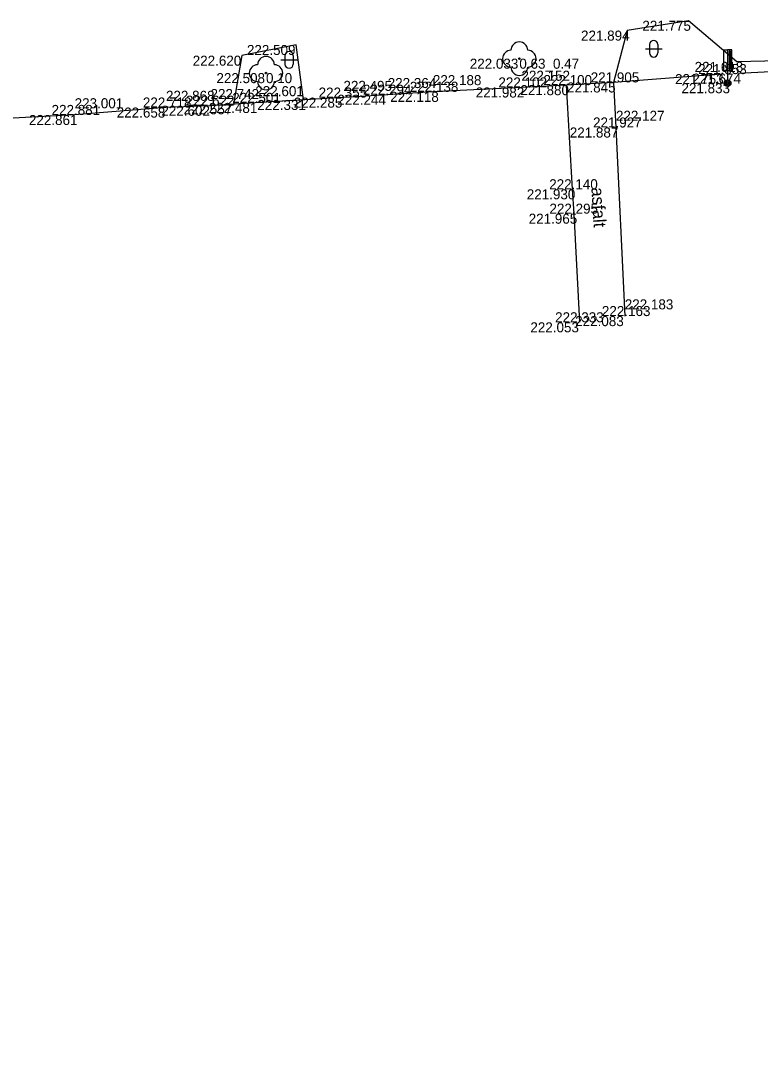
# Model space of a CAD drawing. Extents: x -599516 to -599132, y -1163668 to -1163119.
# Drawn here: x -599318.2 to -599296.11, y -1163464.54 to -1163433.77 of the extents above; entities that cross this region are included whole.
import ezdxf

# ---------------------------------------------------------------- set-up
doc = ezdxf.new("R2010")
doc.units = 0
for name, color, linetype in [('Bod-oznac1', 7, 'Continuous'), ('Bod-oznac2', 7, 'Continuous'), ('Bod-oznac3', 7, 'Continuous'), ('Bod-vyska1', 7, 'Continuous'), ('Bod-vyska2', 7, 'Continuous'), ('Bod-vyska3', 7, 'Continuous'), ('Z_cela-hrobu-dolni-linie', 7, 'Continuous'), ('Z_cela-hrobu-horni-linie', 7, 'Continuous'), ('Z_chodnik', 7, 'Continuous'), ('Z_komunikace', 7, 'Continuous'), ('Z_kultury-znacky', 7, 'Continuous'), ('Z_nove-stromy-prumer-kmene', 7, 'Continuous'), ('Z_obvod-kmene-spodek-ve-vysce1_2m', 7, 'Continuous'), ('Z_popis-budov-povrchu', 7, 'Continuous'), ('Z_stromy-kere', 7, 'Continuous'), ('Z_stromy-nove-vysazene', 7, 'Continuous'), ('Z_znacky-ostatni-orientacni-sloupek', 7, 'Continuous')]:
    doc.layers.add(name, color=color, linetype=linetype)

msp = doc.modelspace()

# ---------------------------------------------------------------- linework, layer by layer
at = {"layer": 'Bod-oznac1'}
for p, q in [((-599298.256, -1163433.778), (-599298.256, -1163433.778)), ((-599300.09, -1163434.072), (-599300.09, -1163434.072)), ((-599309.977, -1163434.502), (-599309.977, -1163434.502)), ((-599311.596, -1163434.821), (-599311.596, -1163434.821)), ((-599303.31, -1163434.911), (-599303.31, -1163434.911)), ((-599296.813, -1163435.007), (-599296.813, -1163435.007)), ((-599310.875, -1163435.342), (-599310.875, -1163435.342)), ((-599297.281, -1163435.372), (-599297.281, -1163435.372)), ((-599296.763, -1163435.356), (-599296.763, -1163435.356)), ((-599303.247, -1163435.771), (-599303.247, -1163435.771)), ((-599301.903, -1163435.701), (-599301.903, -1163435.701)), ((-599300.497, -1163435.62), (-599300.497, -1163435.62)), ((-599297.091, -1163435.643), (-599297.091, -1163435.643)), ((-599309.756, -1163436.144), (-599309.756, -1163436.144)), ((-599308.563, -1163436.074), (-599308.563, -1163436.074)), ((-599307.241, -1163435.989), (-599307.241, -1163435.989)), ((-599305.892, -1163435.902), (-599305.892, -1163435.902)), ((-599313.862, -1163436.371), (-599313.862, -1163436.371)), ((-599312.532, -1163436.317), (-599312.532, -1163436.317)), ((-599311.85, -1163436.272), (-599311.85, -1163436.272)), ((-599311.195, -1163436.232), (-599311.195, -1163436.232)), ((-599316.589, -1163436.593), (-599316.589, -1163436.593)), ((-599300.425, -1163436.967), (-599300.425, -1163436.967)), ((-599301.724, -1163438.813), (-599301.724, -1163438.813)), ((-599301.676, -1163439.542), (-599301.676, -1163439.542)), ((-599300.162, -1163442.601), (-599300.162, -1163442.601)), ((-599301.501, -1163442.787), (-599301.501, -1163442.787))]:
    msp.add_line(p, q, dxfattribs=at)
at = {"layer": 'Bod-oznac2'}
for p, q in [((-599297.281, -1163435.372), (-599297.281, -1163435.372)), ((-599303.247, -1163435.771), (-599303.247, -1163435.771)), ((-599301.903, -1163435.701), (-599301.903, -1163435.701)), ((-599300.497, -1163435.62), (-599300.497, -1163435.62)), ((-599308.563, -1163436.074), (-599308.563, -1163436.074)), ((-599307.241, -1163435.989), (-599307.241, -1163435.989)), ((-599305.892, -1163435.902), (-599305.892, -1163435.902)), ((-599313.862, -1163436.371), (-599313.862, -1163436.371)), ((-599312.532, -1163436.317), (-599312.532, -1163436.317)), ((-599311.195, -1163436.232), (-599311.195, -1163436.232)), ((-599316.589, -1163436.593), (-599316.589, -1163436.593)), ((-599300.425, -1163436.967), (-599300.425, -1163436.967)), ((-599301.724, -1163438.813), (-599301.724, -1163438.813)), ((-599301.676, -1163439.542), (-599301.676, -1163439.542)), ((-599300.162, -1163442.601), (-599300.162, -1163442.601)), ((-599301.501, -1163442.787), (-599301.501, -1163442.787))]:
    msp.add_line(p, q, dxfattribs=at)
at = {"layer": 'Bod-oznac3'}
for p, q in [((-599303.247, -1163435.771), (-599303.247, -1163435.771)), ((-599308.563, -1163436.074), (-599308.563, -1163436.074)), ((-599307.241, -1163435.989), (-599307.241, -1163435.989)), ((-599305.892, -1163435.902), (-599305.892, -1163435.902)), ((-599313.862, -1163436.371), (-599313.862, -1163436.371)), ((-599312.532, -1163436.317), (-599312.532, -1163436.317)), ((-599311.195, -1163436.232), (-599311.195, -1163436.232)), ((-599316.589, -1163436.593), (-599316.589, -1163436.593)), ((-599300.425, -1163436.967), (-599300.425, -1163436.967)), ((-599300.162, -1163442.601), (-599300.162, -1163442.601))]:
    msp.add_line(p, q, dxfattribs=at)
at = {"layer": 'Z_cela-hrobu-dolni-linie'}
msp.add_line((-599297.281, -1163435.372), (-599300.497, -1163435.62), dxfattribs=at)
for points in [[(-599291.748, -1163467.25), (-599291.897, -1163464.517), (-599292.03, -1163463.577), (-599292.082, -1163462.746), (-599292.147, -1163461.826), (-599292.045, -1163461.804), (-599292.093, -1163460.765), (-599292.122, -1163460.038), (-599292.23, -1163458.989), (-599292.363, -1163457.57), (-599292.509, -1163454.853), (-599292.697, -1163452.029), (-599292.767, -1163450.624), (-599292.96, -1163444.992), (-599292.873, -1163444.988), (-599293.047, -1163442.366), (-599293.259, -1163439.289), (-599293.511, -1163435.188), (-599296.763, -1163435.356)], [(-599309.756, -1163436.144), (-599311.195, -1163436.232), (-599311.85, -1163436.272)]]:
    msp.add_lwpolyline(points, dxfattribs=at)
at = {"layer": 'Z_cela-hrobu-horni-linie'}
msp.add_line((-599301.501, -1163442.787), (-599301.676, -1163439.542), dxfattribs=at)
for points in [[(-599293.511, -1163435.188), (-599296.763, -1163435.356)], [(-599297.281, -1163435.372), (-599300.497, -1163435.62), (-599300.425, -1163436.967), (-599300.425, -1163436.967), (-599300.162, -1163442.601), (-599300.162, -1163442.601)], [(-599301.724, -1163438.813), (-599301.903, -1163435.701), (-599303.247, -1163435.771), (-599303.247, -1163435.771), (-599305.892, -1163435.902), (-599305.892, -1163435.902), (-599307.241, -1163435.989), (-599307.241, -1163435.989), (-599308.563, -1163436.074), (-599308.563, -1163436.074), (-599311.195, -1163436.232), (-599311.195, -1163436.232), (-599312.532, -1163436.317), (-599312.532, -1163436.317), (-599313.862, -1163436.371), (-599313.862, -1163436.371), (-599316.589, -1163436.593), (-599316.589, -1163436.593), (-599319.168, -1163436.731)]]:
    msp.add_lwpolyline(points, dxfattribs=at)
at = {"layer": 'Z_chodnik'}
for points in [[(-599301.501, -1163442.787), (-599301.676, -1163439.542), (-599301.724, -1163438.813), (-599301.903, -1163435.701)], [(-599300.497, -1163435.62), (-599300.425, -1163436.967), (-599300.162, -1163442.601)]]:
    msp.add_lwpolyline(points, dxfattribs=at)
at = {"layer": 'Z_komunikace'}
msp.add_lwpolyline([(-599291.925, -1163435.579), (-599292.552, -1163435.59), (-599292.644, -1163434.212), (-599293.019, -1163434.568), (-599293.063, -1163434.914), (-599296.813, -1163435.007), (-599298.256, -1163433.778), (-599300.09, -1163434.072), (-599300.497, -1163435.62), (-599301.903, -1163435.701), (-599303.247, -1163435.771), (-599305.892, -1163435.902), (-599307.241, -1163435.989), (-599308.563, -1163436.074), (-599309.756, -1163436.144), (-599309.977, -1163434.502), (-599311.596, -1163434.821), (-599311.85, -1163436.272), (-599312.532, -1163436.317), (-599313.862, -1163436.371), (-599316.589, -1163436.593), (-599319.168, -1163436.731), (-599320.549, -1163436.767), (-599321.801, -1163436.821)], dxfattribs=at)
at = {"layer": 'Z_kultury-znacky'}
for p, q in [((-599299.547, -1163434.614), (-599299.047, -1163434.614)), ((-599299.422, -1163434.489), (-599299.422, -1163434.739)), ((-599299.172, -1163434.489), (-599299.172, -1163434.739)), ((-599310.311, -1163434.824), (-599310.311, -1163435.074)), ((-599310.061, -1163434.824), (-599310.061, -1163435.074)), ((-599310.436, -1163434.949), (-599309.936, -1163434.949))]:
    msp.add_line(p, q, dxfattribs=at)
for centre, start, end in [((-599299.298, -1163434.489), 0, 180), ((-599310.187, -1163434.824), 0, 180), ((-599299.298, -1163434.739), 180, 0), ((-599310.187, -1163435.074), 180, 0)]:
    msp.add_arc(centre, 0.125, start, end, dxfattribs=at)
at = {"layer": 'Z_stromy-kere'}
msp.add_circle((-599303.31, -1163434.911), 0.025, dxfattribs=at)
for centre, start, end in [((-599303.31, -1163434.661), 0, 180), ((-599303.56, -1163434.911), 90, 270), ((-599303.06, -1163434.911), 270, 90), ((-599303.31, -1163435.161), 180, 0)]:
    msp.add_arc(centre, 0.25, start, end, dxfattribs=at)
at = {"layer": 'Z_stromy-nove-vysazene'}
msp.add_circle((-599310.875, -1163435.342), 0.025, dxfattribs=at)
for centre, start, end in [((-599310.875, -1163435.092), 0, 180), ((-599311.125, -1163435.342), 90, 270), ((-599310.625, -1163435.342), 270, 90), ((-599310.875, -1163435.592), 180, 0)]:
    msp.add_arc(centre, 0.25, start, end, dxfattribs=at)
at = {"layer": 'Z_znacky-ostatni-orientacni-sloupek'}
for p, q in [((-599297.216, -1163434.643), (-599297.216, -1163435.268)), ((-599297.216, -1163434.643), (-599297.091, -1163434.643)), ((-599297.216, -1163435.268), (-599297.091, -1163435.268)), ((-599297.091, -1163435.268), (-599297.091, -1163435.543))]:
    msp.add_line(p, q, dxfattribs=at)
for points in [[(-599297.091, -1163435.268), (-599296.966, -1163435.268), (-599296.966, -1163434.643), (-599297.091, -1163434.643)], [(-599297.049, -1163435.225), (-599297.008, -1163435.225), (-599297.008, -1163434.686), (-599297.049, -1163434.686)]]:
    msp.add_lwpolyline(points, close=True, dxfattribs=at)
for radius in [0.1, 0.065, 0.03]:
    msp.add_circle((-599297.091, -1163435.643), radius, dxfattribs=at)

# ---------------------------------------------------------------- texts
at = {"layer": 'Bod-vyska1'}
for s, p in [('221.775', (-599299.637, -1163434.078)), ('221.894', (-599301.468, -1163434.372)), ('222.509', (-599311.445, -1163434.802)), ('222.620', (-599313.064, -1163435.121)), ('222.033', (-599304.79, -1163435.211)), ('221.618', (-599298.075, -1163435.307)), ('222.508', (-599312.355, -1163435.642)), ('221.753', (-599298.66, -1163435.672)), ('221.674', (-599298.142, -1163435.656)), ('221.982', (-599304.613, -1163436.071)), ('221.880', (-599303.279, -1163436.001)), ('221.845', (-599301.886, -1163435.92)), ('221.833', (-599298.469, -1163435.943)), ('222.331', (-599311.134, -1163436.444)), ('222.285', (-599310.045, -1163436.374)), ('222.244', (-599308.745, -1163436.289)), ('222.118', (-599307.166, -1163436.202)), ('222.658', (-599315.332, -1163436.671)), ('222.602', (-599314, -1163436.617)), ('222.557', (-599313.333, -1163436.572)), ('222.481', (-599312.584, -1163436.532)), ('222.861', (-599317.955, -1163436.893)), ('221.887', (-599301.804, -1163437.267)), ('221.930', (-599303.088, -1163439.113)), ('221.965', (-599303.031, -1163439.842)), ('222.083', (-599301.642, -1163442.901)), ('222.053', (-599302.981, -1163443.087))]:
    msp.add_text(s, height=0.3, dxfattribs=at).set_placement(p)
at = {"layer": 'Bod-vyska2'}
for s, p in [('221.853', (-599297.97, -1163435.372)), ('222.102', (-599303.935, -1163435.771)), ('222.100', (-599302.59, -1163435.701)), ('221.905', (-599301.179, -1163435.62)), ('222.355', (-599309.304, -1163436.074)), ('222.294', (-599307.982, -1163435.989)), ('222.138', (-599306.581, -1163435.902)), ('222.718', (-599314.552, -1163436.371)), ('222.622', (-599313.267, -1163436.317)), ('222.501', (-599311.883, -1163436.232)), ('222.881', (-599317.278, -1163436.593)), ('221.927', (-599301.109, -1163436.967)), ('222.140', (-599302.418, -1163438.813)), ('222.295', (-599302.411, -1163439.542)), ('222.163', (-599300.845, -1163442.601)), ('222.333', (-599302.242, -1163442.787))]:
    msp.add_text(s, height=0.3, dxfattribs=at).set_placement(p)
at = {"layer": 'Bod-vyska3'}
for s, p in [('222.364', (-599307.241, -1163435.789)), ('222.188', (-599305.892, -1163435.702)), ('222.152', (-599303.247, -1163435.571)), ('222.868', (-599313.862, -1163436.171)), ('222.742', (-599312.532, -1163436.117)), ('222.601', (-599311.195, -1163436.032)), ('222.495', (-599308.563, -1163435.874)), ('223.001', (-599316.589, -1163436.393)), ('222.127', (-599300.425, -1163436.767)), ('222.183', (-599300.162, -1163442.401))]:
    msp.add_text(s, height=0.3, dxfattribs=at).set_placement(p)
at = {"layer": 'Z_nove-stromy-prumer-kmene'}
msp.add_text('0.10', height=0.3, dxfattribs=at).set_placement((-599310.875, -1163435.642))
at = {"layer": 'Z_obvod-kmene-spodek-ve-vysce1_2m'}
msp.add_text('0.63_0.47', height=0.3, dxfattribs=at).set_placement((-599303.31, -1163435.211))
at = {"layer": 'Z_popis-budov-povrchu'}
msp.add_text('asfalt', height=0.375, rotation=273.4503, dxfattribs=at).set_placement((-599301.16, -1163438.763))

doc.saveas('drawing.dxf')
